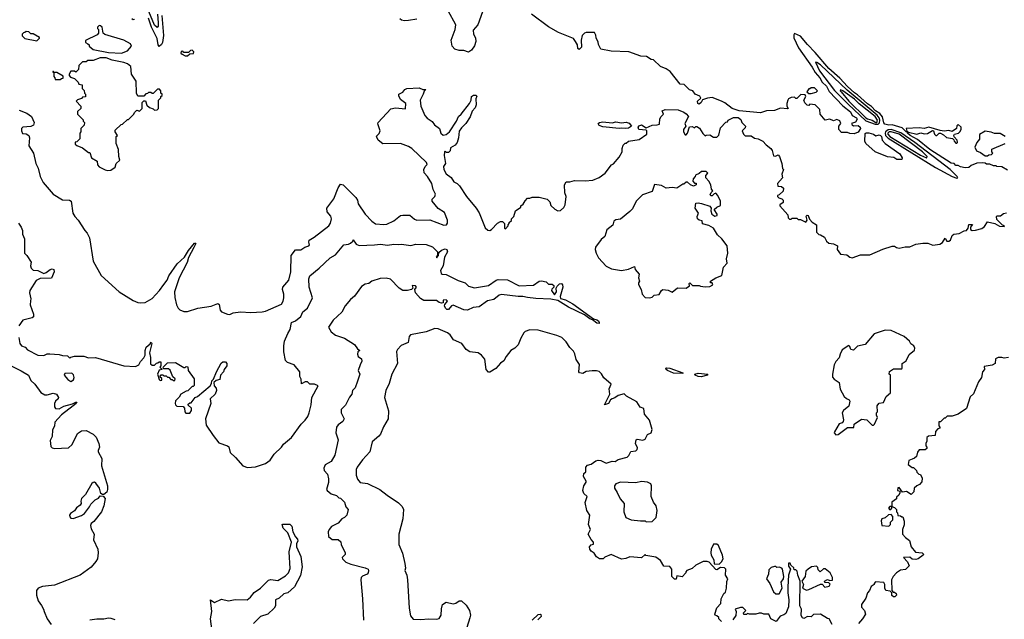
# Model space of a CAD drawing. Extents: x 2386423 to 2568864, y 578392 to 761999.
# Tile 353 of 454: x 2526750 to 2535117, y 662970 to 668069. Entities that reach past the tile are written whole.
import ezdxf

# ---------------------------------------------------------------- set-up
doc = ezdxf.new("R2010")
doc.units = 0

msp = doc.modelspace()

# ---------------------------------------------------------------- linework, layer by layer
at = {"layer": '0CON05XD'}
for points in [[(2527920.5, 668115), (2527926.7, 668043.3), (2527926, 668014), (2527917.3, 668002.7), (2527895, 668023.8), (2527834.1, 668174.1)], [(2530683.5, 668136.5), (2530644, 668025), (2530605, 667980), (2530607.5, 667945), (2530624.1, 667914.1), (2530625.5, 667885), (2530615, 667846.7), (2530589.7, 667810.3), (2530565, 667792), (2530525, 667805.7), (2530485, 667805.8), (2530448, 667818), (2530425, 667842.5), (2530415.9, 667894.1), (2530452, 667985), (2530456.2, 668025), (2530392, 668145)], [(2527725, 668071.5), (2527715, 668068.5), (2527703.5, 668075)], [(2527958.4, 668105), (2527970.8, 667935), (2527963, 667875), (2527955, 667857.9), (2527935, 667841.9), (2527926.6, 667856.6), (2527918.3, 667908.3), (2527870.4, 668005), (2527845, 668081.2)], [(2530125, 668072.5), (2530055, 668061.5), (2530018.8, 668058.8), (2529994.2, 668064.2), (2529981.2, 668075)], [(2533412.5, 667385), (2533430, 667415), (2533425, 667430), (2533388.3, 667431.7), (2533355, 667400), (2533345, 667400), (2533335, 667410), (2533305, 667407.5), (2533283.6, 667396.4), (2533277.5, 667385), (2533270, 667355), (2533270, 667335), (2533280, 667315), (2533275, 667310), (2533215, 667317.5), (2533165, 667297.5), (2533095, 667293.3), (2533045, 667276.7), (2532865, 667293.8), (2532804.1, 667314.1), (2532743, 667363), (2532715, 667377.5), (2532635, 667406.7), (2532595, 667402.5), (2532551.7, 667388.3), (2532542.5, 667365), (2532525, 667350), (2532513.3, 667355), (2532510, 667375), (2532537.5, 667402.5), (2532530, 667420), (2532490, 667435), (2532470, 667465), (2532441.7, 667471.7), (2532397, 667517), (2532361.7, 667521.7), (2532278.3, 667628.3), (2532245, 667650), (2532195, 667670), (2532137, 667727), (2532115, 667730), (2532077, 667757), (2532028.3, 667758.3), (2531926.4, 667796.4), (2531775, 667800), (2531688.3, 667818.3), (2531668.3, 667858.3), (2531667, 667877), (2531647.5, 667915), (2531647, 667937), (2531635, 667960), (2531565, 667960), (2531550, 667955), (2531530, 667935), (2531521.2, 667895), (2531524, 667835), (2531505, 667816.2), (2531494.2, 667824.2), (2531490, 667855), (2531474.1, 667884.1), (2531455, 667910), (2531329.3, 667959.3), (2531245, 668007.5), (2531100, 668115)], [(2526895, 667890), (2526918.3, 667911.7), (2526918.3, 667918.3), (2526865, 667950), (2526845, 667950), (2526827, 667967), (2526805, 667970), (2526795, 667960), (2526781.7, 667958.3), (2526770, 667945), (2526771.7, 667931.7), (2526795, 667910), (2526895, 667890)], [(2527615, 667783.8), (2527667.5, 667805), (2527700, 667845), (2527692.5, 667865), (2527635, 667896.2), (2527473, 667943), (2527460, 667955), (2527450, 668005), (2527437, 668017), (2527425, 668020), (2527410, 668005), (2527410, 667995), (2527420, 667985), (2527420, 667955), (2527408.3, 667941.7), (2527308.3, 667891.7), (2527310, 667875), (2527330, 667865), (2527340, 667855), (2527340, 667845), (2527375, 667816.7), (2527505, 667789.2), (2527615, 667783.8)], [(2535145, 666790), (2535095, 666817.5), (2535055, 666820), (2535047, 666827), (2535025, 666827.5), (2534995, 666840), (2534965, 666840), (2534955, 666850), (2534935, 666852.5), (2534885, 666850), (2534835, 666830), (2534817, 666813), (2534785, 666810), (2534745, 666817.5), (2534725, 666830), (2534705, 666830), (2534690, 666845), (2534665, 666850), (2534485, 666963.8), (2534379.2, 667049.2), (2534317.1, 667085), (2534294.3, 667105), (2534293.6, 667113.6), (2534284, 667115), (2534248.5, 667148.5), (2534165, 667175.4), (2534135, 667171.5), (2534100.9, 667180.9), (2534092.5, 667192.5), (2534081.7, 667241.7), (2534060.4, 667270.4), (2534023.8, 667295), (2533989.7, 667329.7), (2533955, 667352.4), (2533870.7, 667430.7), (2533845, 667446.2), (2533785, 667499.5), (2533720.4, 667570.4), (2533626.1, 667655), (2533511.1, 667791.1), (2533445, 667858.6), (2533385, 667928), (2533335, 667952.5), (2533329.3, 667940.7), (2533330, 667915), (2533369.6, 667829.6), (2533485.3, 667665), (2533508.9, 667618.9), (2533550, 667575), (2533568.3, 667538.3), (2533605, 667503.8), (2533628.6, 667458.6), (2533745.5, 667335.5), (2533809.2, 667285), (2533825.7, 667255.7), (2533862.5, 667235), (2533866.1, 667223.9), (2533853.3, 667196.7), (2533820, 667185), (2533823.6, 667173.6), (2533835, 667167.5), (2533875, 667168.8), (2533893.3, 667155), (2533896.2, 667145), (2533875, 667112.5), (2533841.7, 667098.3), (2533805, 667100), (2533785, 667110), (2533735, 667110), (2533710, 667135), (2533710, 667165), (2533726.7, 667185), (2533718.8, 667208.8), (2533695, 667220), (2533665, 667210), (2533635, 667223.3), (2533595, 667213.3), (2533552.5, 667265), (2533550, 667305), (2533510, 667345), (2533465, 667350), (2533455, 667340), (2533443, 667343), (2533421.7, 667361.7), (2533412.5, 667385)], [(2528175, 667762.5), (2528195, 667780), (2528228.3, 667781.7), (2528230, 667795), (2528215, 667810), (2528201.7, 667808.3), (2528185, 667790), (2528145, 667790), (2528135, 667800), (2528121.7, 667798.3), (2528120, 667785), (2528130, 667775), (2528155, 667762.5), (2528175, 667762.5)], [(2527495, 666786.2), (2527525, 666790), (2527560, 666815), (2527570, 666845), (2527600, 666875), (2527592.5, 666905), (2527590, 666965), (2527570, 667015), (2527570, 667075), (2527580, 667085), (2527560, 667115), (2527561.7, 667128.3), (2527611.7, 667178.3), (2527625, 667180), (2527665, 667220), (2527675, 667220), (2527720, 667265), (2527725, 667280), (2527745, 667300), (2527768.3, 667291.7), (2527790, 667315), (2527790, 667365), (2527805, 667380), (2527818.3, 667378.3), (2527831.7, 667341.7), (2527851.7, 667321.7), (2527885, 667310), (2527895, 667300), (2527918.3, 667301.7), (2527930, 667315), (2527930, 667385), (2527950, 667405), (2527950, 667415), (2527960, 667425), (2527960, 667435), (2527950, 667445), (2527950, 667465), (2527938.3, 667478.3), (2527921.7, 667478.3), (2527885, 667440), (2527875, 667440), (2527865, 667450), (2527845, 667450), (2527835, 667440), (2527821.7, 667438.3), (2527805, 667420), (2527755, 667420), (2527742.5, 667445), (2527740, 667545), (2527700, 667605), (2527695, 667670), (2527665, 667692.5), (2527636.1, 667706.1), (2527535, 667724), (2527485, 667746), (2527435, 667744), (2527375, 667721.2), (2527328.3, 667721.7), (2527315, 667710), (2527285, 667710), (2527251.7, 667678.3), (2527250, 667645), (2527228.3, 667621.7), (2527215, 667630), (2527185, 667630), (2527170, 667605), (2527170, 667595), (2527181.7, 667581.7), (2527215, 667570), (2527248.3, 667538.3), (2527251.7, 667521.7), (2527280, 667515), (2527280, 667485), (2527298.3, 667468.3), (2527300, 667445), (2527310, 667435), (2527308.3, 667411.7), (2527285, 667410), (2527275, 667400), (2527241.7, 667388.3), (2527230, 667375), (2527270, 667335), (2527270, 667315), (2527241.7, 667288.3), (2527240, 667265), (2527288.3, 667218.3), (2527290, 667205), (2527300, 667195), (2527298.3, 667171.7), (2527270, 667145), (2527270, 667115), (2527260, 667105), (2527260, 667055), (2527248.3, 667041.7), (2527235, 667030), (2527221.7, 667028.3), (2527221.7, 667011.7), (2527235, 667000), (2527285, 666980), (2527335, 666940), (2527345, 666940), (2527360, 666895), (2527407.5, 666865), (2527412.5, 666835), (2527425, 666817.5), (2527475, 666791.2), (2527495, 666786.2)], [(2534045, 667179.2), (2534057.3, 667192.7), (2534059.1, 667215), (2534052.5, 667235), (2534036.1, 667256.1), (2533781.1, 667471.1), (2533555, 667683.9), (2533525, 667706.4), (2533513.4, 667706.6), (2533548.1, 667635), (2533675, 667467.7), (2533790, 667350), (2533939.8, 667209.8), (2534019.6, 667179.6), (2534045, 667179.2)], [(2527095, 667560), (2527105, 667570), (2527118.3, 667571.7), (2527118.3, 667588.3), (2527065, 667620), (2527040, 667620), (2527038.3, 667628.3), (2527031.7, 667628.3), (2527031.7, 667621.7), (2527040, 667620), (2527040, 667585), (2527050, 667575), (2527051.7, 667561.7), (2527095, 667560)], [(2528535, 665563.3), (2528563.9, 665576.1), (2528625, 665584.2), (2528715, 665579.2), (2528810, 665585), (2528838.8, 665591.2), (2528975, 665650), (2528988, 665675), (2528993.3, 665705), (2528993.6, 665733.6), (2528984, 665775), (2528986.7, 665795), (2529036, 665855), (2529053.1, 665925), (2529057, 666063), (2529095, 666112.5), (2529139.3, 666110.7), (2529174.1, 666135.9), (2529207.5, 666145), (2529213.3, 666155), (2529207, 666177), (2529210, 666195), (2529251.7, 666218.3), (2529376.7, 666315), (2529391.7, 666338.3), (2529400, 666375), (2529395, 666397.5), (2529363.8, 666435), (2529361.2, 666465), (2529420, 666545), (2529455, 666640), (2529475, 666670), (2529500, 666665), (2529607.7, 666557.7), (2529620, 666535), (2529625, 666502.5), (2529686.7, 666415), (2529743.3, 666355), (2529775, 666334), (2529845, 666327.8), (2529868.9, 666331.1), (2529930.7, 666359.3), (2529985, 666402.5), (2530005, 666407.5), (2530065, 666407.5), (2530105, 666372.5), (2530123.9, 666363.9), (2530235, 666366.2), (2530355, 666322), (2530375.7, 666324.3), (2530385, 666340), (2530386.2, 666365), (2530358.7, 666428.7), (2530305, 666463.8), (2530253.8, 666525), (2530256.1, 666543.9), (2530276.7, 666565), (2530283.8, 666585), (2530263.3, 666625), (2530253.3, 666675), (2530215.8, 666735.8), (2530186, 666766), (2530183.8, 666795), (2530195, 666820), (2530211.7, 666838.3), (2530207.5, 666855), (2530082.4, 666972.4), (2530055, 666990), (2529985, 667017.5), (2529835, 667013.3), (2529797.5, 667045), (2529785, 667070), (2529781.7, 667078.3), (2529805, 667102.5), (2529813.3, 667125), (2529793.6, 667183.6), (2529796.7, 667195), (2529905, 667310), (2529945, 667320), (2530028.3, 667311.7), (2530030, 667355), (2529985, 667390), (2529970.7, 667420.7), (2529973.3, 667435), (2530006.1, 667453.9), (2530023.6, 667476.4), (2530040, 667485), (2530145, 667488.2), (2530175, 667476), (2530200, 667475), (2530187.5, 667462.5), (2530180, 667435), (2530153.3, 667385), (2530160, 667335), (2530194.1, 667254.1), (2530212.1, 667232.1), (2530253.9, 667203.9), (2530273.6, 667173.6), (2530317.5, 667145), (2530330, 667105), (2530348.3, 667088.3), (2530375, 667092.5), (2530403.6, 667116.4), (2530462.5, 667205), (2530480, 667245), (2530502.5, 667265), (2530572.5, 667355), (2530587.5, 667385), (2530590, 667415), (2530607, 667427), (2530625, 667427.5), (2530635, 667420), (2530627.5, 667395), (2530630, 667345), (2530621.7, 667318.3), (2530595, 667290), (2530577, 667243), (2530542.5, 667185), (2530505, 667150), (2530485, 667120), (2530480, 667065), (2530467.5, 667025), (2530449.3, 667000.7), (2530411.7, 666978.3), (2530407.5, 666955), (2530395, 666940), (2530378.3, 666938.3), (2530365, 666950), (2530360, 666945), (2530357.5, 666915), (2530367.5, 666845), (2530350.7, 666819.3), (2530354, 666795), (2530375, 666757.5), (2530416.4, 666726.4), (2530440.7, 666690.7), (2530466.4, 666676.4), (2530487.5, 666655), (2530546.7, 666565), (2530630, 666465), (2530655.9, 666425.9), (2530705, 666300), (2530728.3, 666278.3), (2530745, 666277.5), (2530760, 666285), (2530810.7, 666339.3), (2530835, 666352.5), (2530851.7, 666351.7), (2530870, 666335), (2530870, 666295), (2530878.3, 666291.7), (2530900, 666315), (2530900, 666325), (2530910, 666335), (2530910, 666345), (2530928.3, 666361.7), (2530930, 666375), (2530950, 666395), (2530962.5, 666445), (2531010, 666475), (2531010, 666485), (2531029.3, 666500.7), (2531045, 666530), (2531065, 666550), (2531085, 666550), (2531105, 666560), (2531165, 666560), (2531231.7, 666541.7), (2531255, 666520), (2531265, 666490), (2531297, 666457), (2531323.6, 666443.6), (2531345, 666447.5), (2531375, 666472.5), (2531386.7, 666495), (2531392.5, 666565), (2531383, 666597), (2531380, 666665), (2531395, 666690), (2531425, 666690), (2531465, 666702.5), (2531555, 666697.5), (2531620, 666705), (2531673.6, 666726.4), (2531725, 666762.5), (2531780, 666835), (2531796.4, 666843.6), (2531845, 666900), (2531870, 666945), (2531870, 666975), (2531878.3, 667001.7), (2531895, 667020), (2531905, 667020), (2531923, 667037), (2532015, 667050), (2532080, 667095), (2532080, 667125), (2532075, 667130), (2532012.5, 667135), (2532006.7, 667155), (2532014.1, 667165.9), (2532035, 667173.8), (2532075, 667150), (2532125, 667171.2), (2532166.1, 667173.9), (2532188.3, 667181.7), (2532190, 667225), (2532200, 667245), (2532220, 667265), (2532210, 667295), (2532234.2, 667305.8), (2532345, 667303.8), (2532395, 667283.3), (2532415, 667267.5), (2532432.5, 667245), (2532403.3, 667185), (2532410, 667165), (2532390, 667135), (2532391.2, 667115), (2532405, 667090), (2532415, 667090), (2532426.1, 667103.9), (2532441.7, 667158.3), (2532465, 667160), (2532485, 667150), (2532495, 667160), (2532505, 667160), (2532526.4, 667146.4), (2532555, 667100), (2532575, 667080), (2532583, 667087), (2532615, 667090), (2532645, 667070), (2532675, 667070), (2532691.7, 667088.3), (2532705, 667150), (2532751.7, 667198.3), (2532765, 667200), (2532770, 667215), (2532815, 667236.2), (2532856.4, 667236.4), (2532879.3, 667219.3), (2532887.5, 667195), (2532917.5, 667165), (2532915, 667150), (2532890, 667125), (2532900, 667095), (2532915, 667080), (2532965, 667080), (2532995, 667062.5), (2533025, 667056.7), (2533065, 667036.7), (2533094.1, 667004.1), (2533133.3, 666975), (2533145.9, 666955.9), (2533155, 666912.5), (2533171.7, 666908.3), (2533195, 666920), (2533207, 666907), (2533227, 666847), (2533233, 666803), (2533240, 666795), (2533227.5, 666755), (2533232.5, 666725), (2533190, 666675), (2533193.6, 666653.6), (2533225, 666650), (2533240, 666635), (2533238.3, 666611.7), (2533205, 666580), (2533190, 666575), (2533190, 666565), (2533200, 666555), (2533227, 666547), (2533236.7, 666535), (2533236.7, 666515), (2533210, 666495), (2533210, 666485), (2533278.3, 666408.3), (2533280, 666385), (2533293, 666373), (2533307, 666373), (2533315, 666380), (2533355, 666380), (2533365, 666370), (2533385, 666370), (2533431.7, 666348.3), (2533442.5, 666365), (2533433, 666397), (2533443, 666407), (2533450, 666405), (2533461.7, 666371.7), (2533485, 666347.5), (2533522.5, 666325), (2533521.7, 666261.7), (2533541.7, 666241.7), (2533555, 666240), (2533589.3, 666219.3), (2533607.5, 666185), (2533625, 666167.5), (2533665, 666162.5), (2533700, 666145), (2533697.5, 666115), (2533725, 666073.8), (2533778.8, 666068.8), (2533805, 666048.8), (2533825, 666043.8), (2533895, 666068.8), (2533975, 666068.8), (2534085, 666116.7), (2534165, 666142.5), (2534185, 666142.5), (2534200.5, 666130.5), (2534225, 666126), (2534275, 666138.8), (2534315, 666138), (2534365, 666160), (2534425, 666168.1), (2534467.7, 666167.7), (2534511.2, 666151.2), (2534570.5, 666159.5), (2534592.5, 666175), (2534615, 666210), (2534630, 666185), (2534645, 666186.7), (2534660, 666195), (2534673.3, 666235), (2534687.5, 666245), (2534735, 666251.2), (2534775, 666273.3), (2534795, 666277.5), (2534810, 666295), (2534815, 666327.5), (2534848.3, 666328.3), (2534830, 666305), (2534830, 666285), (2534845, 666277.5), (2534871.7, 666278.3), (2534927, 666293), (2534949.3, 666310.7), (2534975, 666350), (2535036.2, 666336.2), (2535075, 666313.3), (2535115, 666310), (2535120, 666315), (2535101.7, 666321.7), (2535055, 666370), (2535050, 666395), (2535055, 666400), (2535085, 666400), (2535109.3, 666420.7), (2535135, 666426.2)], [(2533455, 667440), (2533475, 667442.5), (2533517, 667453), (2533530, 667465), (2533505, 667490), (2533475, 667490), (2533465, 667480), (2533455, 667480), (2533440, 667455), (2533455, 667440)], [(2534025, 667195.2), (2534035, 667195.7), (2534039.4, 667215), (2534019, 667245), (2533882.5, 667352.5), (2533845, 667392.2), (2533745, 667465.3), (2533725, 667472.5), (2533723.1, 667465), (2533730.5, 667455), (2533797.1, 667375), (2533939.3, 667235), (2533955.4, 667225), (2533995.4, 667215.4), (2534025, 667195.2)], [(2526745, 667298.8), (2526810, 667275), (2526851.2, 667245), (2526872.5, 667195), (2526866.8, 667173.2), (2526845, 667162), (2526776.7, 667155), (2526765, 667142.5), (2526765, 667123.3), (2526775, 667102.5), (2526805, 667097.5), (2526827.5, 667085), (2526832.5, 667065), (2526827.5, 666995), (2526868, 666935), (2526888.1, 666845), (2526906.2, 666806.2), (2526924.4, 666735), (2526950, 666685), (2527034.5, 666584.5), (2527113.6, 666536.4), (2527173.6, 666533.6), (2527186.7, 666525), (2527202.5, 666425), (2527217.5, 666395), (2527247.5, 666365), (2527302.5, 666275), (2527322.5, 666255), (2527342.5, 666215), (2527373.3, 666015), (2527443.3, 665895), (2527594.2, 665754.2), (2527715, 665680), (2527755, 665664), (2527775, 665660), (2527815, 665664), (2527875, 665698.8), (2527937.1, 665765), (2527975, 665816), (2528001.9, 665855), (2528017.9, 665892.1), (2528086.9, 665993.1), (2528150.2, 666049.8), (2528184, 666106), (2528235, 666170), (2528245, 666170), (2528245.7, 666165), (2528229.1, 666130.9), (2528183.5, 666046.5), (2528174.4, 666005), (2528106, 665875), (2528066.7, 665755), (2528067, 665707), (2528082.5, 665645), (2528097.5, 665615), (2528111.7, 665601.7), (2528145, 665588.8), (2528175, 665586.2), (2528265, 665616), (2528378.5, 665631.5), (2528435, 665656), (2528445, 665647.5), (2528455, 665597.5), (2528464.4, 665584.4), (2528515, 665564.2), (2528535, 665563.3)], [(2531845, 667142.5), (2531705, 667158.8), (2531675, 667170), (2531666.7, 667185), (2531677.5, 667195), (2531705, 667200.8), (2531785, 667193.3), (2531815, 667200), (2531865, 667193.3), (2531905, 667198.8), (2531928.8, 667188.8), (2531950, 667165), (2531925, 667146.7), (2531895, 667143.3), (2531865, 667147.5), (2531845, 667142.5)], [(2534715, 666720.8), (2534723.3, 666725), (2534717.1, 666735), (2534655.8, 666795), (2534355.6, 667025.6), (2534238.3, 667108.3), (2534155, 667135.3), (2534129, 667131), (2534108.3, 667115), (2534103.6, 667105), (2534107.8, 667085), (2534131.5, 667061.5), (2534532.2, 666812.2), (2534675, 666734.7), (2534715, 666720.8)], [(2534715, 667020), (2534720, 667025), (2534717.5, 667045), (2534692.5, 667072.5), (2534688.8, 667085), (2534694.1, 667095.9), (2534727.5, 667105), (2534740, 667115), (2534750, 667135), (2534750, 667155), (2534725, 667177.5), (2534713, 667167), (2534710, 667145), (2534675, 667118), (2534645, 667125.8), (2534605, 667122), (2534573, 667127), (2534475, 667153.8), (2534435, 667144), (2534395, 667150), (2534282.5, 667145), (2534290, 667120), (2534301.7, 667111.7), (2534375, 667094.4), (2534407.3, 667107.3), (2534435, 667098.8), (2534465, 667100), (2534507, 667127), (2534515, 667122.5), (2534524.4, 667094.4), (2534534.3, 667084.3), (2534545, 667084), (2534565, 667103.8), (2534575, 667104.2), (2534600.5, 667090.5), (2534625, 667066), (2534677.5, 667057.5), (2534688.3, 667048.3), (2534690, 667035), (2534705, 667020), (2534715, 667020)], [(2535124.3, 667074.3), (2535082.3, 667102.3), (2535035, 667101.2), (2535005, 667113.3), (2534955, 667120), (2534906.2, 667093.8), (2534905.7, 667054.3), (2534882.5, 667025), (2534867.5, 666985), (2534880, 666955), (2534915, 666940), (2534955, 666910), (2534975, 666910)], [(2534245, 666880), (2534205, 666880), (2534177, 666897), (2534125, 666902.5), (2534020, 666945), (2533940, 667015), (2533932.5, 667035), (2533935, 667100), (2533943.6, 667106.4), (2533965, 667106.7), (2534006.2, 667096.2), (2534025, 667080), (2534055, 667088.8), (2534065, 667083.3), (2534073.3, 667075), (2534080, 667045), (2534106.1, 667016.1), (2534228.8, 666928.8), (2534250, 666895), (2534245, 666880)], [(2534455, 666894.7), (2534460, 666895), (2534460.8, 666905), (2534420.9, 666945), (2534225, 667094.3), (2534155, 667116.6), (2534140, 667115), (2534127.3, 667105), (2534126, 667095), (2534143.8, 667075), (2534405, 666916.5), (2534455, 666894.7)], [(2534975, 666910), (2534985, 666920), (2535007, 666923), (2535020, 666935), (2535010, 666945), (2535011.7, 666968.3), (2535125, 667017.5)], [(2532105, 665702.5), (2532125, 665710), (2532143, 665727), (2532185, 665732.5), (2532203.3, 665765), (2532215, 665773.3), (2532259.3, 665769.3), (2532295, 665752.5), (2532340.7, 665789.3), (2532415, 665786.7), (2532442.5, 665805), (2532440, 665825), (2532445, 665830), (2532467.5, 665807.5), (2532525, 665810), (2532535, 665802.5), (2532575, 665797.5), (2532615, 665800), (2532640, 665815), (2532635, 665830), (2532621.7, 665831.7), (2532620, 665845), (2532665, 665873.8), (2532716.7, 665895), (2532730, 665965), (2532761.7, 665998.3), (2532756.7, 666036.7), (2532766.7, 666085), (2532763.3, 666145), (2532716.8, 666206.8), (2532679.5, 666239.5), (2532646.4, 666296.4), (2532605, 666318.8), (2532551.7, 666331.7), (2532548.3, 666358.3), (2532523, 666363), (2532510, 666375), (2532507.5, 666395), (2532517.5, 666425), (2532490, 666465), (2532495, 666507.5), (2532515, 666512.5), (2532545, 666506.2), (2532615, 666482.5), (2532627, 666467), (2532623.3, 666445), (2532632.5, 666415), (2532658.3, 666398.3), (2532677, 666403), (2532677.5, 666415), (2532652.5, 666455), (2532673.9, 666476.1), (2532705, 666490), (2532706.7, 666525), (2532682.5, 666575), (2532665, 666592.5), (2532651.7, 666588.3), (2532635, 666570), (2532625, 666570), (2532618.3, 666578.3), (2532625, 666600), (2532640, 666615), (2532628.3, 666628.3), (2532622.5, 666665), (2532607, 666697), (2532580, 666725), (2532580, 666745), (2532597.5, 666765), (2532585, 666777.5), (2532545, 666777.5), (2532525, 666760), (2532491.7, 666748.3), (2532490, 666735), (2532473, 666717), (2532470, 666695), (2532485, 666680), (2532498.3, 666678.3), (2532500, 666665), (2532475, 666652.5), (2532450, 666665), (2532425, 666687.5), (2532413, 666687), (2532395, 666670), (2532385, 666670), (2532335, 666637.5), (2532295, 666642.5), (2532245, 666637.5), (2532205, 666660), (2532145, 666667.5), (2532125, 666607.5), (2532041.7, 666578.3), (2531987.5, 666525), (2531958.3, 666461.7), (2531935, 666437.5), (2531855, 666372.5), (2531815, 666366.7), (2531800, 666355), (2531789.3, 666320.7), (2531738.8, 666281.2), (2531722.5, 666225), (2531690.7, 666199.3), (2531642.5, 666135), (2531640, 666115), (2531647.5, 666085), (2531667.5, 666045), (2531734.4, 665974.4), (2531779.7, 665949.7), (2531863.9, 665936.1), (2531922.3, 665947.7), (2531975, 665970), (2531980, 665945), (2532013.3, 665905), (2532007.5, 665875), (2532017.5, 665845), (2532008.3, 665831.7), (2532008.3, 665818.3), (2532032.5, 665775), (2532040, 665735), (2532065, 665707.5), (2532105, 665702.5)], [(2526739.3, 666339.3), (2526762.5, 666305), (2526772.5, 666275), (2526772.5, 666245), (2526790, 666205), (2526790, 666085), (2526810, 666065), (2526847, 666007), (2526842.5, 665975), (2526847.5, 665955), (2526865, 665940), (2526905, 665937.5), (2526955, 665911.8), (2526975, 665918.1), (2527008.8, 665945), (2527025, 665949.6), (2527040.8, 665945), (2527041.8, 665925), (2527018.9, 665871.1), (2526925, 665866.9), (2526889.2, 665850.8), (2526836.2, 665765), (2526832.5, 665745), (2526843.8, 665695), (2526842, 665678), (2526838.8, 665645), (2526867.5, 665565), (2526867, 665543), (2526857, 665533), (2526776.4, 665513.6), (2526743.8, 665465)], [(2527941.7, 665031.7), (2527951.7, 665048.3), (2527965, 665050), (2527975, 665040), (2527995, 665040), (2528005, 665030), (2528018.3, 665028.3), (2528035, 665010), (2528045, 665010), (2528055, 665000), (2528068.3, 665001.7), (2528070, 665015), (2528051.7, 665031.7), (2528028.3, 665088.3), (2528015, 665100), (2527975, 665100), (2527970, 665105), (2527971.7, 665118.3), (2528005, 665150), (2528075, 665152.5), (2528145, 665110), (2528155, 665110), (2528165, 665120), (2528178.3, 665118.3), (2528182.5, 665085), (2528232.5, 665015), (2528231.7, 664958.3), (2528225, 664950), (2528215, 664950), (2528178.3, 664911.7), (2528165, 664910), (2528120, 664885), (2528105, 664860), (2528073, 664827), (2528070, 664805), (2528073, 664793), (2528085, 664782.5), (2528138.3, 664778.3), (2528150, 664765), (2528153, 664733), (2528163, 664723), (2528195, 664722.5), (2528210, 664745), (2528210, 664765), (2528181.7, 664791.7), (2528181.7, 664798.3), (2528195, 664810), (2528208.3, 664811.7), (2528240, 664855), (2528260, 664865), (2528367.5, 664955), (2528380, 664975), (2528383.3, 664996.7), (2528398.3, 665011.7), (2528423.3, 665075), (2528463, 665147), (2528475, 665160), (2528498.3, 665158.3), (2528510, 665145), (2528510, 665125), (2528487.5, 665095), (2528482.5, 665075), (2528457.5, 665045), (2528450, 665010), (2528418.3, 665001.7), (2528400, 664985), (2528402.5, 664955), (2528420, 664935), (2528423.3, 664915), (2528410, 664885), (2528367.5, 664845), (2528373.8, 664805), (2528330, 664675), (2528335, 664620), (2528395, 664533.3), (2528441.7, 664471.7), (2528516.4, 664446.4), (2528525.9, 664435.9), (2528539.5, 664389.5), (2528585, 664346.7), (2528645, 664276.2), (2528685, 664261.2), (2528753, 664267), (2528840, 664295), (2528877.7, 664322.3), (2528912.5, 664375), (2528975, 664432.5), (2528990.5, 664459.5), (2529060, 664515), (2529141.2, 664628.8), (2529177.3, 664662.7), (2529200, 664695), (2529210, 664725), (2529226.7, 664795), (2529232.5, 664855), (2529286.7, 664955), (2529255, 664970), (2529215, 664970), (2529195, 664990), (2529175, 664990), (2529143.8, 664973.8), (2529141.7, 665011.7), (2529130, 665035), (2529130, 665075), (2529083.8, 665135), (2529025, 665154.3), (2529009.8, 665169.8), (2528993.6, 665245), (2528993.5, 665295), (2529001.5, 665335), (2529029.5, 665399.5), (2529047.1, 665435), (2529061.2, 665495), (2529095, 665507.1), (2529140, 665545), (2529156, 665585), (2529195.6, 665615), (2529237.1, 665705), (2529209.2, 665795), (2529206, 665865), (2529215, 665890), (2529295, 665956.2), (2529387.5, 666045), (2529435, 666070.8), (2529505, 666154), (2529545, 666160), (2529561.4, 666168.6), (2529580, 666185), (2529585, 666197.5), (2529609.4, 666159.4), (2529635, 666150), (2529765, 666153.1), (2529815, 666160.6), (2529875, 666151.4), (2529928.8, 666161.2), (2529965, 666156.7), (2529995, 666160.6), (2530075, 666148.8), (2530115, 666159.2), (2530205, 666156.2), (2530257.3, 666137.3), (2530300, 666095), (2530300, 666060), (2530290, 666055), (2530295, 666042.5), (2530300, 666055), (2530310, 666065), (2530311.7, 666088.3), (2530335, 666110), (2530365, 666120), (2530380, 666115), (2530386.4, 666093.6), (2530360.7, 666049.3), (2530348.8, 665975), (2530326.7, 665935), (2530331.2, 665911.2), (2530340, 665905), (2530375, 665902), (2530475, 665851.2), (2530535, 665832.5), (2530565, 665803.3), (2530615, 665788.8), (2530735, 665810), (2530798.8, 665855), (2530815, 665860), (2530895.6, 665855.6), (2530995, 665806.7), (2531115, 665812.5), (2531165, 665846.7), (2531185, 665847.5), (2531225, 665840), (2531245, 665820), (2531275, 665820), (2531288.3, 665808.3), (2531290, 665795), (2531271.7, 665778.3), (2531270, 665765), (2531295, 665730), (2531312.5, 665755), (2531310, 665785), (2531317.5, 665802.5), (2531336.4, 665823.6), (2531355, 665826.7), (2531364.1, 665814.1), (2531365.8, 665794.2), (2531343.3, 665715), (2531347, 665697), (2531387.7, 665687.7), (2531451.4, 665651.4), (2531625, 665526), (2531655, 665517.5), (2531667.4, 665507.4), (2531675.7, 665495), (2531673.3, 665486.7), (2531655, 665489.4), (2531616.7, 665516.7), (2531593.8, 665525), (2531549.7, 665559.7), (2531414.6, 665624.6), (2531321.9, 665681.9), (2531265, 665692.7), (2531135, 665698.5), (2531065, 665705.6), (2531026.2, 665716.2), (2530985, 665715.5), (2530845, 665732.2), (2530824, 665725), (2530779.5, 665690.5), (2530725, 665677.5), (2530655, 665626.7), (2530605, 665621.2), (2530555, 665600), (2530525, 665602.5), (2530435, 665642), (2530418.8, 665635), (2530395, 665604), (2530380, 665605), (2530368, 665615), (2530361.2, 665635), (2530362.5, 665647.5), (2530386.2, 665675), (2530375, 665686), (2530350, 665685), (2530348.3, 665661.7), (2530335, 665657.5), (2530315, 665663.3), (2530290.7, 665680.7), (2530185, 665681.2), (2530155, 665698.8), (2530114, 665745), (2530106.7, 665773.3), (2530122.5, 665795), (2530112.5, 665805), (2530085, 665810), (2530090, 665785), (2530080, 665775), (2530045, 665766), (2530007.3, 665767.3), (2529975, 665786), (2529902.4, 665862.4), (2529865, 665871.1), (2529812.4, 665867.6), (2529742.5, 665845), (2529715.7, 665824.3), (2529685, 665818.6), (2529655, 665800), (2529595, 665718.6), (2529560.9, 665689.1), (2529516.2, 665635), (2529487.1, 665582.9), (2529413.8, 665515), (2529374.2, 665455), (2529398, 665415), (2529433.8, 665385), (2529510, 665360), (2529596.4, 665306.4), (2529620.8, 665270.8), (2529640, 665255), (2529622.5, 665245), (2529621.2, 665225), (2529627.5, 665205), (2529655.8, 665185.8), (2529658.8, 665165), (2529642, 665135), (2529626.7, 665085), (2529641.2, 665055), (2529621.4, 664995), (2529600.7, 664939.3), (2529577.5, 664915), (2529573.3, 664885), (2529552.3, 664857.7), (2529520, 664790), (2529481.5, 664755), (2529482.5, 664725), (2529506.2, 664675), (2529497.3, 664652.7), (2529455, 664624.4), (2529443.3, 664603.3), (2529437.5, 664555), (2529456, 664495), (2529428.5, 664365), (2529396.8, 664313.2), (2529345.4, 664284.6), (2529333.3, 664255), (2529338.1, 664235), (2529365, 664203.8), (2529375.5, 664165), (2529375.5, 664134.5), (2529357.5, 664075), (2529362.5, 664065), (2529396.4, 664036.4), (2529441.7, 664021.7), (2529463, 664003), (2529475, 664000), (2529510, 663965), (2529522.5, 663925), (2529542.5, 663905), (2529530, 663855), (2529510, 663835), (2529487, 663823), (2529455, 663787.5), (2529400.7, 663759.3), (2529380, 663735), (2529370, 663715), (2529373, 663673), (2529405, 663650), (2529455, 663650), (2529478.3, 663628.3), (2529482.5, 663605), (2529516.2, 663535), (2529515, 663520), (2529490, 663495), (2529492.5, 663485), (2529521.2, 663455), (2529565, 663439.5), (2529685, 663408.1), (2529710, 663395), (2529713.3, 663385), (2529712.5, 663365), (2529702.5, 663355), (2529662.1, 663337.9), (2529652.2, 663325), (2529648.2, 663305), (2529663.9, 663145), (2529672.6, 662962.6)], [(2526743.8, 665365), (2526750, 665315), (2526766.4, 665296.4), (2526797.5, 665285), (2526815, 665262.5), (2526905, 665216.7), (2526955, 665214), (2526983.6, 665226.4), (2527005, 665227.5), (2527085, 665222.5), (2527115, 665212.5), (2527155, 665210), (2527175, 665190), (2527185, 665200), (2527215, 665206.7), (2527295, 665206.7), (2527335, 665192.5), (2527393.6, 665196.4), (2527635, 665126.7), (2527735, 665121.2), (2527761.2, 665135), (2527777.4, 665162.6), (2527806.3, 665193.7), (2527815.6, 665215), (2527815.6, 665255), (2527824.4, 665285.6), (2527858.3, 665311.7), (2527866.7, 665326.7), (2527872.5, 665315), (2527852, 665235), (2527862.5, 665195), (2527863, 665143), (2527875, 665130), (2527895, 665130), (2527911.7, 665148.3), (2527925, 665150), (2527935, 665160), (2527948.3, 665158.3), (2527950, 665125), (2527940, 665115), (2527960, 665095), (2527935, 665090), (2527920, 665055), (2527935, 665010), (2527945, 665000), (2527957, 665003), (2527958.3, 665018.3), (2527941.7, 665031.7)], [(2532715, 662950), (2532690, 662975), (2532690, 662985), (2532675, 663000), (2532660, 663005), (2532657.5, 663015), (2532673, 663067), (2532707, 663103), (2532710, 663145), (2532735, 663190), (2532748.3, 663201.7), (2532757.5, 663235), (2532758.3, 663291.7), (2532767.5, 663315), (2532747.5, 663345), (2532750, 663395), (2532738.3, 663408.3), (2532705, 663410), (2532675, 663390), (2532665, 663392.5), (2532610, 663455), (2532591.7, 663461.7), (2532558.3, 663461.7), (2532495, 663430), (2532465, 663402.5), (2532420, 663385), (2532410, 663375), (2532410, 663365), (2532378.3, 663331.7), (2532335, 663340), (2532328.3, 663311.7), (2532315, 663310), (2532293, 663333), (2532292.5, 663395), (2532275, 663420), (2532223, 663423), (2532195, 663470), (2532155, 663497.5), (2532071.7, 663511.7), (2532065, 663520), (2532035, 663492.5), (2531935, 663502.5), (2531901.7, 663488.3), (2531865, 663482.5), (2531775, 663520), (2531723, 663497), (2531707, 663483), (2531677, 663483), (2531650.7, 663500.7), (2531633, 663533), (2531605, 663548.8), (2531595, 663567.5), (2531593.2, 663586.8), (2531605, 663603.3), (2531625, 663610), (2531627.5, 663625), (2531605, 663647.5), (2531580.6, 663695), (2531601.2, 663735), (2531584, 663775), (2531593.8, 663855), (2531568.8, 663895), (2531554.1, 663964.1), (2531571.2, 664015), (2531545, 664040), (2531535.8, 664065), (2531544.2, 664105.8), (2531562.5, 664135), (2531562.5, 664145), (2531540, 664185), (2531545, 664210), (2531560, 664225), (2531560, 664265), (2531575, 664280), (2531605, 664290), (2531645, 664317.5), (2531665, 664322.5), (2531689.3, 664319.3), (2531735, 664296.7), (2531785, 664313.8), (2531809.3, 664310.7), (2531835, 664330), (2531912.3, 664347.7), (2531927.3, 664362.7), (2531943.6, 664396.4), (2531985, 664403.3), (2531997.5, 664415), (2531999.3, 664429.3), (2531982.5, 664465), (2531987.5, 664495), (2531997, 664503), (2532045, 664493.8), (2532065, 664501.2), (2532085, 664542.5), (2532115, 664556.7), (2532125.8, 664585), (2532102.7, 664662.7), (2532060.8, 664715), (2532055, 664762.5), (2532023.3, 664775), (2531995, 664820), (2531906.7, 664866.7), (2531887, 664887), (2531835, 664873.3), (2531808, 664852), (2531783.9, 664846.1), (2531770, 664835), (2531752.5, 664805), (2531720, 664795), (2531765.8, 664884.2), (2531760.5, 664929.5), (2531775, 664970), (2531713.6, 665023.6), (2531695, 665057.5), (2531675, 665076.7), (2531653, 665083), (2531615, 665082.5), (2531565, 665077.5), (2531535, 665061.2), (2531507.5, 665065), (2531501.2, 665075), (2531506.4, 665136.4), (2531478.3, 665178.3), (2531467, 665227), (2531455, 665250), (2531425, 665280), (2531395, 665330), (2531356.1, 665366.1), (2531313.9, 665383.9), (2531155, 665429.2), (2531085, 665432), (2531045, 665416.2), (2531033.3, 665405), (2531008.3, 665361.7), (2530986.1, 665303.9), (2530957.5, 665275), (2530922.5, 665255), (2530883.9, 665206.1), (2530863, 665167), (2530835, 665147.5), (2530795, 665102.5), (2530745, 665071.2), (2530735, 665070.8), (2530713.5, 665095), (2530701.7, 665181.7), (2530675, 665216.7), (2530645, 665236.2), (2530573.9, 665243.9), (2530543.3, 665265), (2530507.5, 665315), (2530436.1, 665346.1), (2530407.9, 665387.9), (2530386.8, 665406.8), (2530305, 665439.2), (2530278.3, 665441.7), (2530205, 665413.3), (2530071.7, 665388.3), (2530060, 665375), (2530050, 665325), (2529990.7, 665299.3), (2529960, 665265), (2529953, 665247), (2529960, 665145), (2529913.3, 665055), (2529888.8, 664975), (2529861.2, 664915), (2529851.2, 664855), (2529883, 664743), (2529882.5, 664675), (2529843, 664607), (2529817, 664543), (2529803.3, 664526.7), (2529745, 664480), (2529724.2, 664395), (2529662.9, 664327.1), (2529617.5, 664265), (2529609.2, 664245), (2529610.5, 664195), (2529621.9, 664161.9), (2529642.8, 664132.8), (2529705, 664123.5), (2529811.2, 664075), (2529872.5, 664025), (2529969.3, 663959.3), (2529999.3, 663929.3), (2530012.5, 663905), (2530006.7, 663825), (2529971.2, 663695), (2529971.2, 663605), (2530001.7, 663531.7), (2530024, 663445), (2530027.5, 663405), (2530022, 663385), (2530038.6, 663345), (2530044.3, 663304.3), (2530060.4, 663065), (2530070, 663000), (2530095, 662971.2), (2530155, 662969.2), (2530225.6, 662974.4), (2530295, 662971.2), (2530315, 662976.7), (2530332.5, 663005), (2530335, 663060), (2530344.2, 663095.8), (2530373.6, 663116.4), (2530435, 663102.5), (2530455, 663107.5), (2530485, 663127.5), (2530505, 663127.5), (2530545, 663090), (2530572.5, 663045), (2530580, 663005), (2530576.4, 662983.6), (2530550.7, 662899.3)], [(2533685, 664537.5), (2533705, 664542.5), (2533785, 664600), (2533838.3, 664601.7), (2533841.7, 664628.3), (2533905, 664672.5), (2533950, 664665), (2533995, 664620), (2534005, 664620), (2534015, 664630), (2534040, 664685), (2534030, 664705), (2534030, 664725), (2534040, 664735), (2534037.5, 664785), (2534042.5, 664795), (2534055, 664807.5), (2534090, 664815), (2534112.5, 664865), (2534150, 664895), (2534150, 665045), (2534140, 665055), (2534141.7, 665078.3), (2534175, 665100), (2534245, 665100), (2534250, 665105), (2534250, 665145), (2534283, 665167), (2534309.3, 665220.7), (2534355, 665260), (2534357.5, 665275), (2534347.5, 665295), (2534323.6, 665313.6), (2534312.5, 665335), (2534266.1, 665376.1), (2534155, 665426.7), (2534105, 665427.5), (2534011.2, 665398.8), (2533933.6, 665306.4), (2533868.3, 665291.7), (2533835, 665257.5), (2533812.5, 665265), (2533805, 665290), (2533795, 665297.5), (2533738.8, 665261.2), (2533721.2, 665225), (2533715, 665192.5), (2533685, 665162.5), (2533671.2, 665135), (2533656.2, 665055), (2533658.3, 665028.3), (2533671.2, 665011.2), (2533712.5, 664985), (2533723, 664927), (2533757.5, 664865), (2533775, 664847.5), (2533800, 664835), (2533803.3, 664825), (2533795, 664782.5), (2533750, 664745), (2533738.8, 664725), (2533750, 664665), (2533746.7, 664653.3), (2533738.3, 664641.7), (2533715, 664632.5), (2533673.3, 664565), (2533672.5, 664555), (2533685, 664537.5)], [(2535153.6, 665196.4), (2535115, 665190), (2535095, 665197.5), (2535065, 665197.5), (2535042.5, 665185), (2535040, 665145), (2535015, 665132.5), (2534945, 665120), (2534947.5, 665095), (2534933.3, 665075), (2534922.5, 665025), (2534899.3, 664990.7), (2534855, 664887.5), (2534828.3, 664861.7), (2534795, 664762.5), (2534725, 664713.3), (2534675, 664697.5), (2534632.5, 664697.5), (2534615, 664680), (2534605, 664680), (2534575, 664650), (2534561.7, 664648.3), (2534560, 664615), (2534570, 664605), (2534570, 664595), (2534551.7, 664588.3), (2534533, 664567), (2534528.3, 664531.7), (2534473.6, 664526.4), (2534460, 664515), (2534460, 664485), (2534450, 664465), (2534450, 664445), (2534460, 664435), (2534458.3, 664421.7), (2534445, 664410), (2534395, 664410), (2534378.3, 664391.7), (2534370, 664355), (2534355, 664340), (2534335, 664332.5), (2534305, 664320), (2534300, 664285), (2534335, 664260), (2534345, 664260), (2534370, 664235), (2534375, 664220), (2534390, 664205), (2534405, 664200), (2534419.3, 664169.3), (2534415, 664140), (2534397.5, 664115), (2534373.9, 664106.1), (2534350, 664085), (2534347, 664053), (2534325, 664030), (2534287, 664057), (2534252.5, 664052.5), (2534225, 664090), (2534211.7, 664088.3), (2534210, 664065), (2534228.3, 664058.3), (2534230, 664045), (2534220, 664025), (2534201.7, 664008.3), (2534200, 663995), (2534160, 663965), (2534160, 663930), (2534145, 663930), (2534132.5, 663915), (2534145, 663900), (2534160, 663915), (2534160, 663930), (2534185, 663920), (2534200, 663905), (2534200, 663885), (2534210, 663875), (2534211.7, 663851.7), (2534235, 663850), (2534245, 663840), (2534255, 663840), (2534266.7, 663805), (2534266.1, 663773.9), (2534252.5, 663735), (2534253, 663693), (2534277.5, 663665), (2534310.5, 663640.5), (2534326.2, 663585), (2534361.7, 663541.7), (2534420, 663535), (2534430, 663525), (2534427.5, 663515), (2534385, 663483.3), (2534365, 663477.5), (2534335, 663480), (2534315, 663497.5), (2534260, 663495), (2534295, 663460), (2534307.5, 663425), (2534277, 663393), (2534235, 663386.7), (2534200, 663365), (2534172.5, 663335), (2534157.5, 663305), (2534160, 663215), (2534171.7, 663201.7), (2534185, 663200), (2534198.3, 663188.3), (2534200, 663175), (2534188.3, 663161.7), (2534175, 663160), (2534161.7, 663171.7), (2534160, 663195), (2534148.3, 663208.3), (2534110, 663215), (2534102.5, 663235), (2534102.5, 663265), (2534093, 663283), (2534021.7, 663288.3), (2534010, 663275), (2534010, 663265), (2533985, 663250), (2533972.5, 663215), (2533953.3, 663195), (2533940.7, 663149.3), (2533903, 663097), (2533903, 663073), (2533930, 663045)], [(2526655, 665135.6), (2526763.8, 665083.8), (2526825.6, 665045.6), (2526845, 665000), (2526878.3, 664968.3), (2526928.5, 664898.5), (2526965, 664880), (2526982.3, 664877.7), (2527035, 664893.3), (2527062.5, 664885), (2527080, 664855), (2527076.7, 664845), (2527053.9, 664826.1), (2527046.7, 664805), (2527047, 664777), (2527053.8, 664763.8), (2527085, 664758.8), (2527125, 664781.1), (2527198.6, 664801.4), (2527225.7, 664815.7), (2527235.8, 664815.8), (2527231.2, 664805), (2527205, 664786.7)], [(2532385, 665060), (2532305, 665062.1), (2532254, 665085), (2532242.5, 665095), (2532241.2, 665105), (2532250.6, 665109.4), (2532275, 665105.5), (2532385, 665066.2), (2532385, 665060)], [(2527185, 664993.3), (2527206.7, 665005), (2527212.5, 665025), (2527208.3, 665048.3), (2527191.7, 665061.7), (2527135, 665060), (2527127.5, 665045), (2527158.3, 665008.3), (2527185, 664993.3)], [(2532545, 665031.9), (2532514.7, 665034.7), (2532490, 665045), (2532486.7, 665055), (2532515, 665064.4), (2532597.5, 665055), (2532592.5, 665045), (2532545, 665031.9)], [(2527205, 664786.7), (2527105, 664708.8), (2527047.5, 664645), (2527046.4, 664613.6), (2527028.3, 664581.7), (2527026.7, 664525), (2527008.3, 664491.7), (2527015, 664440), (2527025, 664427.5), (2527045, 664423.8), (2527165, 664427.5), (2527195, 664456), (2527240.6, 664549.4), (2527275, 664572.1), (2527315, 664574.5), (2527375, 664543.1), (2527399.2, 664519.2), (2527423.3, 664465), (2527429.2, 664435), (2527416, 664405), (2527418, 664395), (2527447, 664337), (2527445.6, 664274.4), (2527497.5, 664105), (2527497.5, 664072.5), (2527489.5, 664050.5), (2527465, 664030), (2527455, 664030), (2527440, 664040), (2527428, 664085), (2527398.3, 664128.3), (2527386.1, 664136.1), (2527375, 664133.3), (2527364.3, 664125), (2527309.1, 664030.9), (2527275, 663996.2), (2527270, 663975), (2527272.5, 663955), (2527265, 663940), (2527231.7, 663918.3), (2527216.4, 663893.6), (2527180.7, 663869.3), (2527172.5, 663855), (2527175, 663840), (2527185, 663830), (2527205, 663827.5), (2527275, 663853.3), (2527299.5, 663870.5), (2527342.5, 663925), (2527355, 663950), (2527390, 663985), (2527419.3, 664000.7), (2527435, 664020), (2527458.3, 664018.3), (2527476.4, 663996.4), (2527466.4, 663933.6), (2527446.1, 663883.9), (2527379.3, 663800.7), (2527356.1, 663783.9), (2527351.2, 663768.8), (2527358.3, 663738.3), (2527382.5, 663695), (2527376.9, 663645), (2527413.5, 663565), (2527417.8, 663535), (2527410.6, 663485), (2527398.2, 663461.8), (2527356.2, 663413.8), (2527265, 663345.6), (2527045, 663260), (2526945, 663248.8), (2526907.5, 663235), (2526893.3, 663215), (2526894, 663175), (2526907.3, 663127.3), (2526935, 663086.7), (2526953.3, 663055), (2526956.7, 663035), (2526984.2, 662975), (2527018.6, 662925)], [(2532075, 663800), (2532125, 663802.5), (2532160, 663835), (2532167.5, 663895), (2532157.5, 663935), (2532136.7, 663965), (2532116.7, 664015), (2532120, 664105), (2532113, 664123), (2532085, 664136.7), (2532035, 664142.5), (2531985, 664131.2), (2531855, 664136.7), (2531815, 664122.5), (2531803.8, 664105), (2531803.3, 664085), (2531828.3, 664048.3), (2531853.3, 663995), (2531887.5, 663955), (2531883.3, 663885), (2531900, 663835), (2531945, 663816.7), (2532026.4, 663806.4), (2532065, 663807.5), (2532075, 663800)], [(2534135, 663762.5), (2534150, 663775), (2534150, 663795), (2534170, 663815), (2534170, 663845), (2534155, 663860), (2534131.7, 663858.3), (2534106.1, 663833.9), (2534076.7, 663823.3), (2534071.7, 663808.3), (2534077, 663767), (2534135, 663762.5)], [(2528389.4, 662845), (2528371.5, 662975), (2528383.1, 663035), (2528372.5, 663135), (2528405, 663113.3), (2528465, 663140.8), (2528525, 663126), (2528580.9, 663139.1), (2528683.4, 663136.6), (2528711.7, 663158.3), (2528742.2, 663197.8), (2528795.4, 663234.6), (2528865, 663301.9), (2528885, 663308.1), (2528945, 663300), (2529009.5, 663340.5), (2529034.3, 663365.7), (2529049.3, 663400.7), (2529041.2, 663545), (2529058.8, 663625), (2529030, 663705), (2528990, 663745), (2528980, 663775), (2528985, 663780), (2529045, 663780), (2529061.7, 663761.7), (2529072.5, 663715), (2529095, 663670), (2529111.7, 663651.7), (2529112.5, 663635), (2529102.5, 663615), (2529102.5, 663585), (2529140, 663505), (2529151.8, 663415), (2529135, 663343.8), (2529085, 663245.7), (2529030, 663195), (2528995, 663186.7), (2528955, 663150.8), (2528925, 663136.7), (2528924.2, 663085), (2528912, 663065), (2528857.5, 663015), (2528795, 662993.3), (2528736.4, 662935)], [(2532695, 663440), (2532715, 663460), (2532727.5, 663485), (2532722.5, 663515), (2532688.3, 663598.3), (2532675, 663610), (2532645, 663610), (2532627.5, 663565), (2532623.3, 663535), (2532627.5, 663515), (2532647.5, 663475), (2532651.7, 663441.7), (2532695, 663440)], [(2533653.3, 662925), (2533630, 662975), (2533615, 662977.5), (2533555, 663012.5), (2533495, 663010), (2533475, 662990), (2533445, 662992.5), (2533415, 662976.7), (2533402, 662982), (2533392.3, 663002.3), (2533392.5, 663055), (2533380, 663085), (2533382.5, 663295), (2533362.5, 663345), (2533358.3, 663378.3), (2533345, 663390), (2533331.7, 663391.7), (2533328.3, 663408.3), (2533301.7, 663431.7), (2533298.3, 663448.3), (2533283, 663447), (2533283, 663423), (2533300, 663395), (2533283.3, 663345), (2533276.7, 663245), (2533276.7, 663195), (2533287.5, 663135), (2533283.3, 663075), (2533259.3, 663020.7), (2533245, 663007.5), (2533213.6, 662996.4), (2533178.3, 662951.7), (2533133.6, 662973.6), (2533115, 663012.5), (2533075, 663012.5), (2533055, 663022.5), (2533035, 663022.5), (2533005, 663012.5), (2532952.5, 663012.5), (2532935, 663020), (2532925, 663010), (2532905, 663010), (2532900, 663025), (2532920, 663045), (2532895, 663070), (2532875, 663070), (2532830, 663055), (2532837.5, 663035), (2532837, 663003), (2532810, 662965)], [(2533175, 663186.7), (2533205, 663187.5), (2533230, 663235), (2533222, 663285), (2533241.2, 663315), (2533243.8, 663335), (2533233.3, 663395), (2533226.7, 663405), (2533205, 663412.5), (2533185, 663410), (2533175, 663420), (2533165, 663420), (2533135, 663410), (2533115, 663390), (2533112.5, 663355), (2533097.5, 663315), (2533123.6, 663273.6), (2533155, 663202.5), (2533175, 663186.7)], [(2533435, 663216.7), (2533455, 663222.5), (2533555, 663270), (2533568.3, 663268.3), (2533593, 663243), (2533628.3, 663251.7), (2533638.3, 663268.3), (2533625, 663280), (2533591.7, 663281.7), (2533590, 663295), (2533615, 663307.5), (2533635, 663300), (2533658.3, 663301.7), (2533657.5, 663325), (2533636.4, 663366.4), (2533595, 663400), (2533581.7, 663398.3), (2533553, 663373), (2533535, 663390), (2533531.7, 663411.7), (2533521.7, 663421.7), (2533480, 663415), (2533450, 663395), (2533431.2, 663378.8), (2533426.2, 663335), (2533396.7, 663295), (2533410, 663265), (2533403.6, 663233.6), (2533435, 663216.7)], [(2533930, 663045), (2533936.7, 663015), (2533912.5, 662975), (2533877.5, 662935)], [(2527345, 662964.7), (2527405, 662973.5), (2527465, 662973.7), (2527505, 662982.4), (2527525, 662979.7), (2527558.8, 662968.8)], [(2531105, 662963.3), (2531155, 663010.8), (2531174, 663014), (2531179.7, 663009.7), (2531182, 662995), (2531153.4, 662966.6)]]:
    msp.add_lwpolyline(points, dxfattribs=at)

doc.saveas('drawing.dxf')
